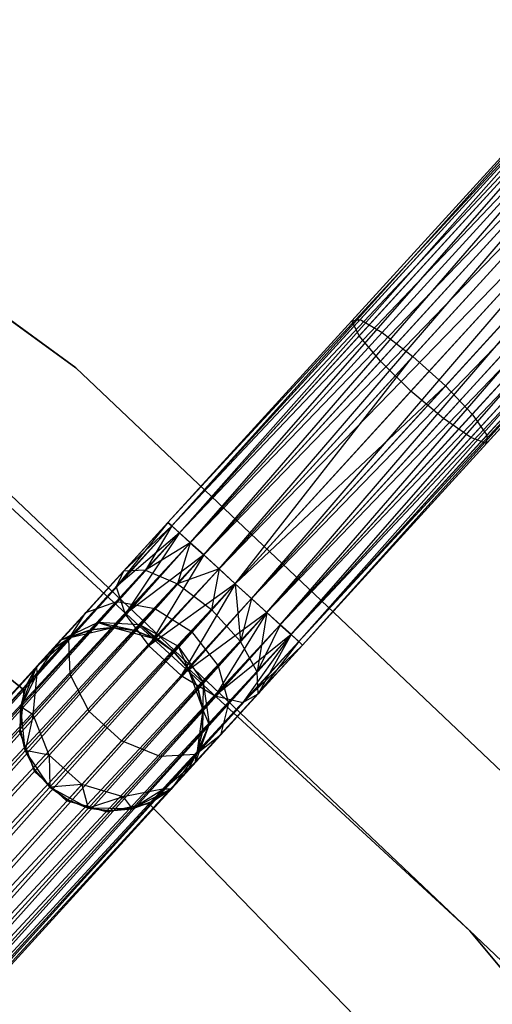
# Model space of a CAD drawing. Extents: x -91 to 92, y -91 to 92.
# Tile 291 of 319: x 40.22 to 45.37, y 42.3 to 53.03. Entities that reach past the tile are written whole.
import ezdxf

# ---------------------------------------------------------------- set-up
doc = ezdxf.new("R2010")
doc.units = 0
doc.header["$LTSCALE"] = 25.4
doc.layers.get('0').update_dxf_attribs({"linetype": 'CONTINUOUS'})

# ---------------------------------------------------------------- blocks, each defined once
blk = doc.blocks.new('NL2500012258_STL_2')
at = {"color": 0}
for p, q in [((133.076, 48.807, 26.5), (126.357, 53.69, 26.5)), ((126.357, 53.69, 17), (133.076, 48.807, 17)), ((133.076, 48.807, 26.5), (126.357, 53.69, 26.5)), ((126.357, 53.69, 17), (133.076, 48.807, 17)), ((134.08, 47.121, 27.379), (139.262, 52.806, 27.621)), ((134.08, 47.121, 27.379), (139.262, 52.806, 27.621)), ((134.08, 47.121, 27.621), (139.262, 52.806, 27.621)), ((134.08, 47.121, 27.621), (139.262, 52.806, 27.621)), ((134.08, 47.121, 27.379), (139.305, 52.767, 27.145)), ((134.08, 47.121, 27.379), (139.305, 52.767, 27.145)), ((134.123, 47.083, 27.855), (139.262, 52.806, 27.621)), ((134.123, 47.083, 27.855), (139.262, 52.806, 27.621)), ((134.123, 47.083, 27.145), (139.305, 52.767, 27.145)), ((134.123, 47.083, 27.145), (139.305, 52.767, 27.145)), ((134.206, 47.007, 26.932), (139.305, 52.767, 27.145)), ((134.206, 47.007, 26.932), (139.305, 52.767, 27.145)), ((134.123, 47.083, 27.855), (139.388, 52.691, 28.068)), ((134.123, 47.083, 27.855), (139.388, 52.691, 28.068)), ((134.206, 47.007, 28.068), (139.388, 52.691, 28.068)), ((134.206, 47.007, 28.068), (139.388, 52.691, 28.068)), ((134.324, 46.899, 28.249), (139.388, 52.691, 28.068)), ((134.324, 46.899, 28.249), (139.388, 52.691, 28.068)), ((134.206, 47.007, 26.932), (139.506, 52.584, 26.751)), ((134.206, 47.007, 26.932), (139.506, 52.584, 26.751)), ((134.324, 46.899, 26.751), (139.506, 52.584, 26.751)), ((134.324, 46.899, 26.751), (139.506, 52.584, 26.751)), ((134.47, 46.766, 26.615), (139.506, 52.584, 26.751)), ((134.47, 46.766, 26.615), (139.506, 52.584, 26.751)), ((134.324, 46.899, 28.249), (139.652, 52.45, 28.385)), ((134.324, 46.899, 28.249), (139.652, 52.45, 28.385)), ((134.47, 46.766, 28.385), (139.652, 52.45, 28.385)), ((134.47, 46.766, 28.385), (139.652, 52.45, 28.385)), ((134.637, 46.614, 28.471), (139.652, 52.45, 28.385)), ((134.637, 46.614, 28.471), (139.652, 52.45, 28.385)), ((134.47, 46.766, 26.615), (139.819, 52.298, 26.529)), ((134.47, 46.766, 26.615), (139.819, 52.298, 26.529)), ((134.637, 46.614, 26.529), (139.819, 52.298, 26.529)), ((134.637, 46.614, 26.529), (139.819, 52.298, 26.529)), ((134.637, 46.614, 28.471), (139.996, 52.137, 28.5)), ((134.637, 46.614, 28.471), (139.996, 52.137, 28.5)), ((134.814, 46.453, 26.5), (139.996, 52.137, 26.5)), ((134.814, 46.453, 26.5), (139.996, 52.137, 26.5)), ((134.814, 46.453, 28.5), (139.996, 52.137, 28.5)), ((134.814, 46.453, 28.5), (139.996, 52.137, 28.5)), ((139.996, 52.137, 28.5), (134.991, 46.291, 28.471)), ((139.996, 52.137, 28.5), (134.991, 46.291, 28.471)), ((134.991, 46.291, 26.529), (140.173, 51.976, 26.529)), ((134.991, 46.291, 26.529), (140.173, 51.976, 26.529)), ((135.157, 46.14, 26.615), (140.173, 51.976, 26.529)), ((135.157, 46.14, 26.615), (140.173, 51.976, 26.529)), ((134.991, 46.291, 28.471), (140.339, 51.824, 28.385)), ((134.991, 46.291, 28.471), (140.339, 51.824, 28.385)), ((135.157, 46.14, 28.385), (140.339, 51.824, 28.385)), ((135.157, 46.14, 28.385), (140.339, 51.824, 28.385)), ((135.304, 46.006, 28.249), (140.339, 51.824, 28.385)), ((135.304, 46.006, 28.249), (140.339, 51.824, 28.385)), ((135.157, 46.14, 26.615), (140.486, 51.69, 26.751)), ((135.157, 46.14, 26.615), (140.486, 51.69, 26.751)), ((135.304, 46.006, 26.751), (140.486, 51.69, 26.751)), ((135.304, 46.006, 26.751), (140.486, 51.69, 26.751)), ((135.422, 45.898, 26.932), (140.486, 51.69, 26.751)), ((135.422, 45.898, 26.932), (140.486, 51.69, 26.751)), ((135.304, 46.006, 28.249), (140.604, 51.583, 28.068)), ((135.304, 46.006, 28.249), (140.604, 51.583, 28.068)), ((135.422, 45.898, 28.068), (140.604, 51.583, 28.068)), ((135.422, 45.898, 28.068), (140.604, 51.583, 28.068)), ((135.505, 45.823, 27.855), (140.604, 51.583, 28.068)), ((135.505, 45.823, 27.855), (140.604, 51.583, 28.068)), ((136.173, 49.332, 177.626), (138.178, 51.531, 176.944)), ((136.173, 49.332, 177.626), (138.178, 51.531, 176.944)), ((135.422, 45.898, 26.932), (140.687, 51.507, 27.145)), ((135.422, 45.898, 26.932), (140.687, 51.507, 27.145)), ((135.505, 45.823, 27.145), (140.687, 51.507, 27.145)), ((135.505, 45.823, 27.145), (140.687, 51.507, 27.145)), ((135.505, 45.823, 27.855), (140.729, 51.468, 27.621)), ((135.505, 45.823, 27.855), (140.729, 51.468, 27.621)), ((135.547, 45.784, 27.379), (140.687, 51.507, 27.145)), ((135.547, 45.784, 27.379), (140.687, 51.507, 27.145)), ((135.547, 45.784, 27.621), (140.729, 51.468, 27.621)), ((135.547, 45.784, 27.621), (140.729, 51.468, 27.621)), ((135.547, 45.784, 27.379), (140.729, 51.468, 27.621)), ((135.547, 45.784, 27.379), (140.729, 51.468, 27.621)), ((136.083, 49.318, 177.156), (138.041, 51.466, 176.49)), ((136.083, 49.318, 177.156), (138.041, 51.466, 176.49)), ((136.414, 49.192, 178.015), (138.457, 51.434, 177.321)), ((136.414, 49.192, 178.015), (138.457, 51.434, 177.321)), ((136.163, 49.154, 176.713), (138.077, 51.254, 176.063)), ((136.163, 49.154, 176.713), (138.077, 51.254, 176.063)), ((136.75, 48.931, 178.235), (138.815, 51.197, 177.533)), ((136.75, 48.931, 178.235), (138.815, 51.197, 177.533)), ((136.396, 48.878, 176.4), (138.278, 50.943, 175.76)), ((136.396, 48.878, 176.4), (138.278, 50.943, 175.76)), ((137.103, 48.609, 178.235), (139.168, 50.874, 177.533)), ((137.103, 48.609, 178.235), (139.168, 50.874, 177.533)), ((138.599, 50.605, 175.65), (136.728, 48.552, 176.286)), ((138.599, 50.605, 175.65), (136.728, 48.552, 176.286)), ((137.394, 48.299, 178.015), (139.437, 50.54, 177.321)), ((137.394, 48.299, 178.015), (139.437, 50.54, 177.321)), ((137.083, 48.252, 176.4), (138.965, 50.317, 175.76)), ((137.083, 48.252, 176.4), (138.965, 50.317, 175.76)), ((137.555, 48.072, 177.626), (139.56, 50.271, 176.944)), ((137.555, 48.072, 177.626), (139.56, 50.271, 176.944)), ((137.38, 48.046, 176.713), (139.293, 50.145, 176.063)), ((137.38, 48.046, 176.713), (139.293, 50.145, 176.063)), ((137.55, 47.981, 177.156), (139.508, 50.128, 176.49)), ((137.55, 47.981, 177.156), (139.508, 50.128, 176.49)), ((134.08, 47.121, 177.379), (136.083, 49.318, 177.156)), ((134.08, 47.121, 177.379), (136.083, 49.318, 177.156)), ((134.123, 47.083, 177.855), (136.173, 49.332, 177.626)), ((134.123, 47.083, 177.855), (136.173, 49.332, 177.626)), ((136.083, 49.318, 177.156), (136.173, 49.332, 177.626)), ((136.083, 49.318, 177.156), (136.173, 49.332, 177.626)), ((136.163, 49.154, 176.713), (136.083, 49.318, 177.156)), ((136.163, 49.154, 176.713), (136.083, 49.318, 177.156)), ((136.173, 49.332, 177.626), (136.414, 49.192, 178.015)), ((136.173, 49.332, 177.626), (136.414, 49.192, 178.015)), ((134.324, 46.899, 178.249), (136.414, 49.192, 178.015)), ((134.324, 46.899, 178.249), (136.414, 49.192, 178.015)), ((136.414, 49.192, 178.015), (136.75, 48.931, 178.235)), ((136.414, 49.192, 178.015), (136.75, 48.931, 178.235)), ((134.206, 47.007, 176.932), (136.163, 49.154, 176.713)), ((134.206, 47.007, 176.932), (136.163, 49.154, 176.713)), ((136.396, 48.878, 176.4), (136.163, 49.154, 176.713)), ((136.396, 48.878, 176.4), (136.163, 49.154, 176.713)), ((134.47, 46.766, 176.615), (136.396, 48.878, 176.4)), ((134.47, 46.766, 176.615), (136.396, 48.878, 176.4)), ((134.637, 46.614, 178.471), (136.75, 48.931, 178.235)), ((134.637, 46.614, 178.471), (136.75, 48.931, 178.235)), ((134.814, 46.453, 178.5), (136.75, 48.931, 178.235)), ((134.814, 46.453, 178.5), (136.75, 48.931, 178.235)), ((136.728, 48.552, 176.286), (136.396, 48.878, 176.4)), ((136.728, 48.552, 176.286), (136.396, 48.878, 176.4)), ((136.75, 48.931, 178.235), (137.103, 48.609, 178.235)), ((136.75, 48.931, 178.235), (137.103, 48.609, 178.235)), ((128.141, 48.811, 22), (132.513, 45.293, 22)), ((132.513, 45.293, 20), (128.141, 48.811, 20)), ((132.513, 45.293, 20), (128.141, 48.811, 20)), ((128.141, 48.811, 22), (132.513, 45.293, 22)), ((139.1, 43.088, 26.5), (133.076, 48.807, 26.5)), ((133.076, 48.807, 17), (139.1, 43.088, 17)), ((133.076, 48.807, 26.5), (133.076, 48.807, 17)), ((139.1, 43.088, 26.5), (133.076, 48.807, 26.5)), ((133.076, 48.807, 17), (139.1, 43.088, 17)), ((133.076, 48.807, 26.5), (133.076, 48.807, 17)), ((134.814, 46.453, 178.5), (137.103, 48.609, 178.235)), ((134.814, 46.453, 178.5), (137.103, 48.609, 178.235)), ((134.814, 46.453, 176.5), (136.728, 48.552, 176.286)), ((134.814, 46.453, 176.5), (136.728, 48.552, 176.286)), ((134.991, 46.291, 178.471), (137.103, 48.609, 178.235)), ((134.991, 46.291, 178.471), (137.103, 48.609, 178.235)), ((137.083, 48.252, 176.4), (136.728, 48.552, 176.286)), ((137.083, 48.252, 176.4), (136.728, 48.552, 176.286)), ((137.103, 48.609, 178.235), (137.394, 48.299, 178.015)), ((137.103, 48.609, 178.235), (137.394, 48.299, 178.015)), ((135.157, 46.14, 176.615), (137.083, 48.252, 176.4)), ((135.157, 46.14, 176.615), (137.083, 48.252, 176.4)), ((135.304, 46.006, 178.249), (137.394, 48.299, 178.015)), ((135.304, 46.006, 178.249), (137.394, 48.299, 178.015)), ((137.38, 48.046, 176.713), (137.083, 48.252, 176.4)), ((137.38, 48.046, 176.713), (137.083, 48.252, 176.4)), ((137.394, 48.299, 178.015), (137.555, 48.072, 177.626)), ((137.394, 48.299, 178.015), (137.555, 48.072, 177.626)), ((137.368, 42.669, 19), (131.414, 48.165, 19)), ((131.414, 48.165, 20), (137.368, 42.669, 20)), ((137.368, 42.669, 19), (131.414, 48.165, 19)), ((131.414, 48.165, 20), (137.368, 42.669, 20)), ((135.422, 45.898, 176.932), (137.38, 48.046, 176.713)), ((135.422, 45.898, 176.932), (137.38, 48.046, 176.713)), ((135.505, 45.823, 177.855), (137.555, 48.072, 177.626)), ((135.505, 45.823, 177.855), (137.555, 48.072, 177.626)), ((135.547, 45.784, 177.379), (137.55, 47.981, 177.156)), ((135.547, 45.784, 177.379), (137.55, 47.981, 177.156)), ((137.55, 47.981, 177.156), (137.38, 48.046, 176.713)), ((137.55, 47.981, 177.156), (137.38, 48.046, 176.713)), ((137.555, 48.072, 177.626), (137.55, 47.981, 177.156)), ((137.555, 48.072, 177.626), (137.55, 47.981, 177.156)), ((132.117, 47.654, 26.5), (137.998, 42.07, 26.5)), ((137.998, 42.07, 17), (132.117, 47.654, 17)), ((137.998, 42.07, 17), (132.117, 47.654, 17)), ((132.117, 47.654, 26.5), (137.998, 42.07, 26.5)), ((134.08, 47.121, 177.379), (121.112, 32.895, 177.621)), ((121.112, 32.895, 177.379), (134.08, 47.121, 177.379)), ((134.08, 47.121, 177.379), (121.112, 32.895, 177.621)), ((121.112, 32.895, 177.379), (134.08, 47.121, 177.379)), ((121.154, 32.857, 177.145), (134.08, 47.121, 177.379)), ((121.154, 32.857, 177.145), (134.08, 47.121, 177.379)), ((134.08, 47.121, 27.621), (133.516, 46.417, 27.675)), ((134.08, 47.121, 27.621), (133.516, 46.417, 27.675)), ((134.08, 47.121, 27.379), (133.596, 46.59, 27.236)), ((134.08, 47.121, 27.621), (133.596, 46.59, 27.236)), ((134.08, 47.121, 27.621), (133.596, 46.59, 27.236)), ((134.08, 47.121, 27.379), (133.596, 46.59, 27.236)), ((134.123, 47.083, 177.855), (134.08, 47.121, 177.379)), ((134.08, 47.121, 177.379), (134.206, 47.007, 176.932)), ((134.08, 47.121, 177.379), (134.206, 47.007, 176.932)), ((134.123, 47.083, 177.855), (134.08, 47.121, 177.379)), ((134.123, 47.083, 27.145), (134.08, 47.121, 27.379)), ((134.08, 47.121, 27.621), (134.123, 47.083, 27.855)), ((134.08, 47.121, 27.621), (134.123, 47.083, 27.855)), ((134.123, 47.083, 27.145), (134.08, 47.121, 27.379)), ((121.112, 32.895, 177.621), (134.123, 47.083, 177.855)), ((121.112, 32.895, 177.621), (134.123, 47.083, 177.855)), ((121.154, 32.857, 177.855), (134.123, 47.083, 177.855)), ((121.154, 32.857, 177.855), (134.123, 47.083, 177.855)), ((134.123, 47.083, 177.855), (121.237, 32.781, 178.068)), ((134.123, 47.083, 177.855), (121.237, 32.781, 178.068)), ((134.123, 47.083, 27.855), (133.516, 46.417, 27.675)), ((134.123, 47.083, 27.855), (133.516, 46.417, 27.675)), ((134.123, 47.083, 27.145), (133.596, 46.59, 27.236)), ((134.123, 47.083, 27.145), (133.596, 46.59, 27.236)), ((134.123, 47.083, 27.145), (133.836, 46.602, 26.823)), ((134.123, 47.083, 27.145), (133.836, 46.602, 26.823)), ((134.324, 46.899, 178.249), (134.123, 47.083, 177.855)), ((134.324, 46.899, 178.249), (134.123, 47.083, 177.855)), ((134.206, 47.007, 26.932), (134.123, 47.083, 27.145)), ((134.123, 47.083, 27.855), (134.206, 47.007, 28.068)), ((134.123, 47.083, 27.855), (134.206, 47.007, 28.068)), ((134.206, 47.007, 26.932), (134.123, 47.083, 27.145)), ((134.206, 47.007, 176.932), (121.154, 32.857, 177.145)), ((134.206, 47.007, 176.932), (121.154, 32.857, 177.145)), ((121.237, 32.781, 176.932), (134.206, 47.007, 176.932)), ((121.237, 32.781, 176.932), (134.206, 47.007, 176.932)), ((121.355, 32.673, 176.751), (134.206, 47.007, 176.932)), ((121.355, 32.673, 176.751), (134.206, 47.007, 176.932)), ((134.206, 47.007, 28.068), (133.516, 46.417, 27.675)), ((134.206, 47.007, 28.068), (133.516, 46.417, 27.675)), ((134.206, 47.007, 28.068), (133.615, 46.122, 28.039)), ((134.206, 47.007, 28.068), (133.615, 46.122, 28.039)), ((134.206, 47.007, 26.932), (133.836, 46.602, 26.823)), ((134.206, 47.007, 26.932), (133.836, 46.602, 26.823)), ((134.206, 47.007, 176.932), (134.47, 46.766, 176.615)), ((134.206, 47.007, 176.932), (134.47, 46.766, 176.615)), ((134.324, 46.899, 26.751), (134.206, 47.007, 26.932)), ((134.206, 47.007, 28.068), (134.324, 46.899, 28.249)), ((134.206, 47.007, 28.068), (134.324, 46.899, 28.249)), ((134.324, 46.899, 26.751), (134.206, 47.007, 26.932)), ((121.237, 32.781, 178.068), (134.324, 46.899, 178.249)), ((121.237, 32.781, 178.068), (134.324, 46.899, 178.249)), ((121.355, 32.673, 178.249), (134.324, 46.899, 178.249)), ((121.355, 32.673, 178.249), (134.324, 46.899, 178.249)), ((134.324, 46.899, 178.249), (121.502, 32.54, 178.385)), ((134.324, 46.899, 178.249), (121.502, 32.54, 178.385)), ((134.324, 46.899, 28.249), (133.615, 46.122, 28.039)), ((134.324, 46.899, 28.249), (133.615, 46.122, 28.039)), ((134.324, 46.899, 26.751), (133.836, 46.602, 26.823)), ((134.324, 46.899, 26.751), (133.836, 46.602, 26.823)), ((134.324, 46.899, 26.751), (134.183, 46.451, 26.53)), ((134.324, 46.899, 26.751), (134.183, 46.451, 26.53)), ((134.637, 46.614, 178.471), (134.324, 46.899, 178.249)), ((134.637, 46.614, 178.471), (134.324, 46.899, 178.249)), ((134.47, 46.766, 26.615), (134.324, 46.899, 26.751)), ((134.324, 46.899, 28.249), (134.47, 46.766, 28.385)), ((134.324, 46.899, 28.249), (134.47, 46.766, 28.385)), ((134.47, 46.766, 26.615), (134.324, 46.899, 26.751)), ((134.47, 46.766, 176.615), (121.355, 32.673, 176.751)), ((134.47, 46.766, 176.615), (121.355, 32.673, 176.751)), ((121.502, 32.54, 176.615), (134.47, 46.766, 176.615)), ((121.502, 32.54, 176.615), (134.47, 46.766, 176.615)), ((121.668, 32.388, 176.529), (134.47, 46.766, 176.615)), ((121.668, 32.388, 176.529), (134.47, 46.766, 176.615)), ((134.47, 46.766, 28.385), (133.615, 46.122, 28.039)), ((134.47, 46.766, 28.385), (133.615, 46.122, 28.039)), ((134.47, 46.766, 28.385), (133.871, 45.774, 28.245)), ((134.47, 46.766, 28.385), (133.871, 45.774, 28.245)), ((134.47, 46.766, 26.615), (134.183, 46.451, 26.53)), ((134.47, 46.766, 26.615), (134.183, 46.451, 26.53)), ((134.47, 46.766, 176.615), (134.814, 46.453, 176.5)), ((134.47, 46.766, 176.615), (134.814, 46.453, 176.5)), ((134.637, 46.614, 26.529), (134.47, 46.766, 26.615)), ((134.47, 46.766, 28.385), (134.637, 46.614, 28.471)), ((134.47, 46.766, 28.385), (134.637, 46.614, 28.471)), ((134.637, 46.614, 26.529), (134.47, 46.766, 26.615)), ((121.502, 32.54, 178.385), (134.637, 46.614, 178.471)), ((121.502, 32.54, 178.385), (134.637, 46.614, 178.471)), ((121.668, 32.388, 178.471), (134.637, 46.614, 178.471)), ((121.668, 32.388, 178.471), (134.637, 46.614, 178.471)), ((133.596, 46.59, 27.236), (133.185, 46.139, 26.829)), ((133.596, 46.59, 27.236), (133.185, 46.139, 26.829)), ((133.596, 46.59, 27.236), (133.516, 46.417, 27.675)), ((133.596, 46.59, 27.236), (133.516, 46.417, 27.675)), ((133.836, 46.602, 26.823), (133.523, 46.259, 26.513)), ((133.836, 46.602, 26.823), (133.523, 46.259, 26.513)), ((133.836, 46.602, 26.823), (133.596, 46.59, 27.236)), ((133.836, 46.602, 26.823), (133.596, 46.59, 27.236)), ((133.836, 46.602, 26.823), (134.183, 46.451, 26.53)), ((133.836, 46.602, 26.823), (134.183, 46.451, 26.53)), ((134.637, 46.614, 28.471), (133.871, 45.774, 28.245)), ((134.637, 46.614, 28.471), (133.871, 45.774, 28.245)), ((134.637, 46.614, 26.529), (134.183, 46.451, 26.53)), ((134.637, 46.614, 26.529), (134.183, 46.451, 26.53)), ((134.637, 46.614, 26.529), (134.556, 46.17, 26.424)), ((134.637, 46.614, 26.529), (134.556, 46.17, 26.424)), ((134.814, 46.453, 178.5), (134.637, 46.614, 178.471)), ((134.814, 46.453, 178.5), (134.637, 46.614, 178.471)), ((134.814, 46.453, 26.5), (134.637, 46.614, 26.529)), ((134.637, 46.614, 28.471), (134.814, 46.453, 28.5)), ((134.637, 46.614, 28.471), (134.814, 46.453, 28.5)), ((134.814, 46.453, 26.5), (134.637, 46.614, 26.529)), ((121.668, 32.388, 176.529), (134.814, 46.453, 176.5)), ((121.668, 32.388, 176.529), (134.814, 46.453, 176.5)), ((121.845, 32.227, 178.5), (134.814, 46.453, 178.5)), ((121.845, 32.227, 178.5), (134.814, 46.453, 178.5)), ((121.845, 32.227, 176.5), (134.814, 46.453, 176.5)), ((121.845, 32.227, 176.5), (134.814, 46.453, 176.5)), ((122.022, 32.065, 176.529), (134.814, 46.453, 176.5)), ((122.022, 32.065, 176.529), (134.814, 46.453, 176.5)), ((133.516, 46.417, 27.675), (133.001, 45.852, 27.165)), ((133.516, 46.417, 27.675), (133.001, 45.852, 27.165)), ((133.516, 46.417, 27.675), (133.615, 46.122, 28.039)), ((133.516, 46.417, 27.675), (133.615, 46.122, 28.039)), ((134.814, 46.453, 28.5), (133.871, 45.774, 28.245)), ((134.814, 46.453, 28.5), (133.871, 45.774, 28.245)), ((134.183, 46.451, 26.53), (133.939, 46.183, 26.288)), ((134.183, 46.451, 26.53), (133.939, 46.183, 26.288)), ((134.183, 46.451, 26.53), (134.556, 46.17, 26.424)), ((134.183, 46.451, 26.53), (134.556, 46.17, 26.424)), ((134.814, 46.453, 28.5), (134.225, 45.451, 28.245)), ((134.814, 46.453, 28.5), (134.225, 45.451, 28.245)), ((134.556, 46.17, 26.424), (134.814, 46.453, 26.5)), ((134.556, 46.17, 26.424), (134.814, 46.453, 26.5)), ((134.814, 46.453, 176.5), (135.157, 46.14, 176.615)), ((134.991, 46.291, 178.471), (134.814, 46.453, 178.5)), ((134.991, 46.291, 178.471), (134.814, 46.453, 178.5)), ((134.814, 46.453, 176.5), (135.157, 46.14, 176.615)), ((134.991, 46.291, 26.529), (134.814, 46.453, 26.5)), ((134.814, 46.453, 28.5), (134.991, 46.291, 28.471)), ((134.814, 46.453, 26.5), (134.87, 45.824, 26.53)), ((134.991, 46.291, 26.529), (134.814, 46.453, 26.5)), ((134.814, 46.453, 26.5), (134.87, 45.824, 26.53)), ((134.814, 46.453, 28.5), (134.991, 46.291, 28.471)), ((122.022, 32.065, 178.471), (134.991, 46.291, 178.471)), ((122.022, 32.065, 178.471), (134.991, 46.291, 178.471)), ((134.991, 46.291, 178.471), (122.189, 31.914, 178.385)), ((134.991, 46.291, 178.471), (122.189, 31.914, 178.385)), ((134.991, 46.291, 28.471), (134.225, 45.451, 28.245)), ((134.991, 46.291, 28.471), (134.225, 45.451, 28.245)), ((134.991, 46.291, 26.529), (134.87, 45.824, 26.53)), ((134.991, 46.291, 26.529), (134.87, 45.824, 26.53)), ((135.304, 46.006, 178.249), (134.991, 46.291, 178.471)), ((135.304, 46.006, 178.249), (134.991, 46.291, 178.471)), ((134.991, 46.291, 28.471), (135.157, 46.14, 28.385)), ((135.157, 46.14, 26.615), (134.991, 46.291, 26.529)), ((135.157, 46.14, 26.615), (134.991, 46.291, 26.529)), ((134.991, 46.291, 28.471), (135.157, 46.14, 28.385)), ((133.185, 46.139, 26.829), (133.523, 46.259, 26.513)), ((133.185, 46.139, 26.829), (133.523, 46.259, 26.513)), ((133.523, 46.259, 26.513), (133.314, 46.029, 26.048)), ((133.523, 46.259, 26.513), (133.314, 46.029, 26.048)), ((133.523, 46.259, 26.513), (133.939, 46.183, 26.288)), ((133.523, 46.259, 26.513), (133.939, 46.183, 26.288)), ((133.939, 46.183, 26.288), (133.777, 46.005, 25.927)), ((133.939, 46.183, 26.288), (133.777, 46.005, 25.927)), ((133.939, 46.183, 26.288), (134.337, 45.93, 26.207)), ((133.939, 46.183, 26.288), (134.337, 45.93, 26.207)), ((134.337, 45.93, 26.207), (134.556, 46.17, 26.424)), ((134.337, 45.93, 26.207), (134.556, 46.17, 26.424)), ((134.87, 45.824, 26.53), (134.556, 46.17, 26.424)), ((134.87, 45.824, 26.53), (134.556, 46.17, 26.424)), ((135.157, 46.14, 176.615), (122.022, 32.065, 176.529)), ((135.157, 46.14, 176.615), (122.022, 32.065, 176.529)), ((122.189, 31.914, 176.615), (135.157, 46.14, 176.615)), ((122.189, 31.914, 176.615), (135.157, 46.14, 176.615)), ((122.335, 31.78, 176.751), (135.157, 46.14, 176.615)), ((122.335, 31.78, 176.751), (135.157, 46.14, 176.615)), ((133.185, 46.139, 26.829), (132.91, 45.838, 26.219)), ((133.185, 46.139, 26.829), (132.91, 45.838, 26.219)), ((133.001, 45.852, 27.165), (133.185, 46.139, 26.829)), ((133.001, 45.852, 27.165), (133.185, 46.139, 26.829)), ((133.615, 46.122, 28.039), (133.014, 45.463, 27.443)), ((133.615, 46.122, 28.039), (133.014, 45.463, 27.443)), ((133.615, 46.122, 28.039), (133.871, 45.774, 28.245)), ((133.615, 46.122, 28.039), (133.871, 45.774, 28.245)), ((135.157, 46.14, 28.385), (134.225, 45.451, 28.245)), ((135.157, 46.14, 28.385), (134.225, 45.451, 28.245)), ((135.157, 46.14, 28.385), (134.595, 45.229, 28.039)), ((135.157, 46.14, 28.385), (134.595, 45.229, 28.039)), ((135.157, 46.14, 26.615), (134.87, 45.824, 26.53)), ((135.157, 46.14, 26.615), (134.87, 45.824, 26.53)), ((135.157, 46.14, 26.615), (135.053, 45.493, 26.823)), ((135.157, 46.14, 26.615), (135.053, 45.493, 26.823)), ((135.157, 46.14, 176.615), (135.422, 45.898, 176.932)), ((135.157, 46.14, 176.615), (135.422, 45.898, 176.932)), ((135.157, 46.14, 28.385), (135.304, 46.006, 28.249)), ((135.304, 46.006, 26.751), (135.157, 46.14, 26.615)), ((135.304, 46.006, 26.751), (135.157, 46.14, 26.615)), ((135.157, 46.14, 28.385), (135.304, 46.006, 28.249)), ((122.189, 31.914, 178.385), (135.304, 46.006, 178.249)), ((122.189, 31.914, 178.385), (135.304, 46.006, 178.249)), ((122.335, 31.78, 178.249), (135.304, 46.006, 178.249)), ((122.335, 31.78, 178.249), (135.304, 46.006, 178.249)), ((135.304, 46.006, 178.249), (122.453, 31.672, 178.068)), ((135.304, 46.006, 178.249), (122.453, 31.672, 178.068)), ((132.91, 45.838, 26.219), (133.314, 46.029, 26.048)), ((132.91, 45.838, 26.219), (133.314, 46.029, 26.048)), ((133.241, 45.949, 25.5), (132.91, 45.838, 26.219)), ((133.241, 45.949, 25.5), (132.91, 45.838, 26.219)), ((133.014, 45.867, 20), (133.481, 45.975, 20)), ((133.014, 45.867, 20), (133.481, 45.975, 20)), ((133.241, 45.949, 25.5), (133.014, 45.867, 25.5)), ((133.014, 45.867, 20), (133.241, 45.949, 25.5)), ((133.241, 45.949, 25.5), (133.014, 45.867, 25.5)), ((133.014, 45.867, 20), (133.241, 45.949, 25.5)), ((133.314, 46.029, 26.048), (133.241, 45.949, 25.5)), ((133.314, 46.029, 26.048), (133.241, 45.949, 25.5)), ((133.481, 45.975, 25.5), (133.241, 45.949, 25.5)), ((133.241, 45.949, 25.5), (133.481, 45.975, 20)), ((133.241, 45.949, 25.5), (133.481, 45.975, 20)), ((133.481, 45.975, 25.5), (133.241, 45.949, 25.5)), ((133.777, 46.005, 25.927), (133.314, 46.029, 26.048)), ((133.719, 45.942, 25.5), (133.314, 46.029, 26.048)), ((133.777, 46.005, 25.927), (133.314, 46.029, 26.048)), ((133.719, 45.942, 25.5), (133.314, 46.029, 26.048)), ((133.481, 45.975, 25.5), (133.314, 46.029, 26.048)), ((133.481, 45.975, 25.5), (133.314, 46.029, 26.048)), ((133.481, 45.975, 20), (133.944, 45.853, 20)), ((133.719, 45.942, 25.5), (133.481, 45.975, 25.5)), ((133.481, 45.975, 20), (133.719, 45.942, 25.5)), ((133.481, 45.975, 20), (133.944, 45.853, 20)), ((133.481, 45.975, 25.5), (133.481, 45.975, 20)), ((133.481, 45.975, 25.5), (133.481, 45.975, 20)), ((133.719, 45.942, 25.5), (133.481, 45.975, 25.5)), ((133.481, 45.975, 20), (133.719, 45.942, 25.5)), ((133.719, 45.942, 25.5), (133.777, 46.005, 25.927)), ((133.719, 45.942, 25.5), (133.777, 46.005, 25.927)), ((133.944, 45.853, 25.5), (133.719, 45.942, 25.5)), ((133.719, 45.942, 25.5), (133.944, 45.853, 20)), ((133.719, 45.942, 25.5), (133.944, 45.853, 20)), ((133.944, 45.853, 25.5), (133.719, 45.942, 25.5)), ((133.944, 45.853, 25.5), (133.777, 46.005, 25.927)), ((133.777, 46.005, 25.927), (134.14, 45.714, 25.5)), ((133.944, 45.853, 25.5), (133.777, 46.005, 25.927)), ((133.777, 46.005, 25.927), (134.14, 45.714, 25.5)), ((133.777, 46.005, 25.927), (134.191, 45.77, 25.883)), ((133.777, 46.005, 25.927), (134.191, 45.77, 25.883)), ((135.304, 46.006, 28.249), (134.595, 45.229, 28.039)), ((135.304, 46.006, 28.249), (134.595, 45.229, 28.039)), ((135.304, 46.006, 26.751), (135.053, 45.493, 26.823)), ((135.304, 46.006, 26.751), (135.053, 45.493, 26.823)), ((135.505, 45.823, 177.855), (135.304, 46.006, 178.249)), ((135.505, 45.823, 177.855), (135.304, 46.006, 178.249)), ((135.304, 46.006, 28.249), (135.422, 45.898, 28.068)), ((135.422, 45.898, 26.932), (135.304, 46.006, 26.751)), ((135.422, 45.898, 26.932), (135.304, 46.006, 26.751)), ((135.304, 46.006, 28.249), (135.422, 45.898, 28.068)), ((135.422, 45.898, 176.932), (122.335, 31.78, 176.751)), ((135.422, 45.898, 176.932), (122.335, 31.78, 176.751)), ((122.453, 31.672, 176.932), (135.422, 45.898, 176.932)), ((122.453, 31.672, 176.932), (135.422, 45.898, 176.932)), ((122.536, 31.597, 177.145), (135.422, 45.898, 176.932)), ((122.536, 31.597, 177.145), (135.422, 45.898, 176.932)), ((132.652, 45.554, 20), (133.014, 45.867, 20)), ((132.652, 45.554, 20), (133.014, 45.867, 20)), ((132.91, 45.838, 26.219), (132.652, 45.554, 25.5)), ((132.91, 45.838, 26.219), (132.652, 45.554, 25.5)), ((133.001, 45.852, 27.165), (132.657, 45.475, 26.401)), ((133.001, 45.852, 27.165), (132.657, 45.475, 26.401)), ((132.657, 45.475, 26.401), (132.91, 45.838, 26.219)), ((132.657, 45.475, 26.401), (132.91, 45.838, 26.219)), ((133.014, 45.867, 25.5), (132.814, 45.732, 25.5)), ((132.814, 45.732, 25.5), (133.014, 45.867, 20)), ((132.814, 45.732, 25.5), (133.014, 45.867, 20)), ((133.014, 45.867, 25.5), (132.814, 45.732, 25.5)), ((132.91, 45.838, 26.219), (132.814, 45.732, 25.5)), ((132.91, 45.838, 26.219), (132.814, 45.732, 25.5)), ((133.014, 45.867, 25.5), (132.91, 45.838, 26.219)), ((133.014, 45.867, 25.5), (132.91, 45.838, 26.219)), ((133.014, 45.463, 27.443), (133.001, 45.852, 27.165)), ((133.014, 45.463, 27.443), (133.001, 45.852, 27.165)), ((133.014, 45.867, 25.5), (133.014, 45.867, 20)), ((133.014, 45.867, 25.5), (133.014, 45.867, 20)), ((133.944, 45.853, 20), (134.14, 45.714, 20)), ((134.14, 45.714, 25.5), (133.944, 45.853, 25.5)), ((133.944, 45.853, 25.5), (133.944, 45.853, 20)), ((133.944, 45.853, 25.5), (133.944, 45.853, 20)), ((134.14, 45.714, 25.5), (133.944, 45.853, 25.5)), ((133.944, 45.853, 20), (134.14, 45.714, 20)), ((134.191, 45.77, 25.883), (134.337, 45.93, 26.207)), ((134.191, 45.77, 25.883), (134.337, 45.93, 26.207)), ((134.337, 45.93, 26.207), (134.626, 45.557, 26.288)), ((134.337, 45.93, 26.207), (134.626, 45.557, 26.288)), ((135.422, 45.898, 28.068), (134.595, 45.229, 28.039)), ((135.422, 45.898, 28.068), (134.595, 45.229, 28.039)), ((135.422, 45.898, 28.068), (134.898, 45.157, 27.675)), ((135.422, 45.898, 28.068), (134.898, 45.157, 27.675)), ((135.422, 45.898, 26.932), (135.053, 45.493, 26.823)), ((135.422, 45.898, 26.932), (135.053, 45.493, 26.823)), ((135.422, 45.898, 26.932), (135.063, 45.252, 27.236)), ((135.422, 45.898, 26.932), (135.063, 45.252, 27.236)), ((135.422, 45.898, 176.932), (135.547, 45.784, 177.379)), ((135.422, 45.898, 176.932), (135.547, 45.784, 177.379)), ((135.422, 45.898, 28.068), (135.505, 45.823, 27.855)), ((135.505, 45.823, 27.145), (135.422, 45.898, 26.932)), ((135.505, 45.823, 27.145), (135.422, 45.898, 26.932)), ((135.422, 45.898, 28.068), (135.505, 45.823, 27.855)), ((122.453, 31.672, 178.068), (135.505, 45.823, 177.855)), ((122.453, 31.672, 178.068), (135.505, 45.823, 177.855)), ((122.536, 31.597, 177.855), (135.505, 45.823, 177.855)), ((122.536, 31.597, 177.855), (135.505, 45.823, 177.855)), ((135.547, 45.784, 177.379), (122.536, 31.597, 177.145)), ((135.547, 45.784, 177.379), (122.536, 31.597, 177.145)), ((135.505, 45.823, 177.855), (122.579, 31.558, 177.621)), ((135.505, 45.823, 177.855), (122.579, 31.558, 177.621)), ((122.579, 31.558, 177.379), (135.547, 45.784, 177.379)), ((122.579, 31.558, 177.621), (135.547, 45.784, 177.379)), ((122.579, 31.558, 177.621), (135.547, 45.784, 177.379)), ((122.579, 31.558, 177.379), (135.547, 45.784, 177.379)), ((132.652, 45.554, 20), (132.814, 45.732, 25.5)), ((132.652, 45.554, 20), (132.814, 45.732, 25.5)), ((133.871, 45.774, 28.245), (133.222, 45.061, 27.601)), ((133.871, 45.774, 28.245), (133.222, 45.061, 27.601)), ((133.871, 45.774, 28.245), (134.225, 45.451, 28.245)), ((133.871, 45.774, 28.245), (134.225, 45.451, 28.245)), ((134.14, 45.714, 25.5), (134.191, 45.77, 25.883)), ((134.14, 45.714, 25.5), (134.191, 45.77, 25.883)), ((134.191, 45.77, 25.883), (134.297, 45.531, 25.5)), ((134.191, 45.77, 25.883), (134.297, 45.531, 25.5)), ((134.191, 45.77, 25.883), (134.464, 45.379, 25.927)), ((134.191, 45.77, 25.883), (134.464, 45.379, 25.927)), ((134.87, 45.824, 26.53), (134.626, 45.557, 26.288)), ((134.87, 45.824, 26.53), (134.626, 45.557, 26.288)), ((135.053, 45.493, 26.823), (134.87, 45.824, 26.53)), ((135.053, 45.493, 26.823), (134.87, 45.824, 26.53)), ((135.505, 45.823, 27.855), (134.898, 45.157, 27.675)), ((135.505, 45.823, 27.855), (134.898, 45.157, 27.675)), ((135.547, 45.784, 27.621), (134.898, 45.157, 27.675)), ((135.547, 45.784, 27.621), (134.898, 45.157, 27.675)), ((135.505, 45.823, 27.145), (135.063, 45.252, 27.236)), ((135.505, 45.823, 27.145), (135.063, 45.252, 27.236)), ((135.547, 45.784, 27.621), (135.063, 45.252, 27.236)), ((135.547, 45.784, 27.379), (135.063, 45.252, 27.236)), ((135.547, 45.784, 27.379), (135.063, 45.252, 27.236)), ((135.547, 45.784, 27.621), (135.063, 45.252, 27.236)), ((135.547, 45.784, 177.379), (135.505, 45.823, 177.855)), ((135.547, 45.784, 177.379), (135.505, 45.823, 177.855)), ((135.505, 45.823, 27.855), (135.547, 45.784, 27.621)), ((135.547, 45.784, 27.379), (135.505, 45.823, 27.145)), ((135.547, 45.784, 27.379), (135.505, 45.823, 27.145)), ((135.505, 45.823, 27.855), (135.547, 45.784, 27.621)), ((134.14, 45.714, 20), (134.297, 45.531, 20)), ((134.297, 45.531, 25.5), (134.14, 45.714, 25.5)), ((134.14, 45.714, 25.5), (134.14, 45.714, 20)), ((134.14, 45.714, 25.5), (134.14, 45.714, 20)), ((134.297, 45.531, 25.5), (134.14, 45.714, 25.5)), ((134.14, 45.714, 20), (134.297, 45.531, 20)), ((132.476, 45.109, 20), (132.652, 45.554, 20)), ((132.476, 45.109, 20), (132.652, 45.554, 20)), ((132.652, 45.554, 25.5), (132.537, 45.342, 25.5)), ((132.537, 45.342, 25.5), (132.652, 45.554, 20)), ((132.537, 45.342, 25.5), (132.652, 45.554, 20)), ((132.652, 45.554, 25.5), (132.537, 45.342, 25.5)), ((132.657, 45.475, 26.401), (132.652, 45.554, 25.5)), ((132.657, 45.475, 26.401), (132.652, 45.554, 25.5)), ((132.652, 45.554, 25.5), (132.652, 45.554, 20)), ((132.652, 45.554, 25.5), (132.652, 45.554, 20)), ((134.297, 45.531, 20), (134.461, 45.081, 20)), ((134.464, 45.379, 25.927), (134.297, 45.531, 25.5)), ((134.464, 45.379, 25.927), (134.297, 45.531, 25.5)), ((134.406, 45.316, 25.5), (134.297, 45.531, 25.5)), ((134.297, 45.531, 20), (134.406, 45.316, 25.5)), ((134.297, 45.531, 20), (134.461, 45.081, 20)), ((134.297, 45.531, 25.5), (134.297, 45.531, 20)), ((134.297, 45.531, 25.5), (134.297, 45.531, 20)), ((134.406, 45.316, 25.5), (134.297, 45.531, 25.5)), ((134.297, 45.531, 20), (134.406, 45.316, 25.5)), ((134.626, 45.557, 26.288), (134.464, 45.379, 25.927)), ((134.626, 45.557, 26.288), (134.464, 45.379, 25.927)), ((134.626, 45.557, 26.288), (134.74, 45.15, 26.513)), ((134.626, 45.557, 26.288), (134.74, 45.15, 26.513)), ((132.657, 45.475, 26.401), (132.476, 45.109, 25.5)), ((132.657, 45.475, 26.401), (132.476, 45.109, 25.5)), ((132.657, 45.475, 26.401), (132.537, 45.342, 25.5)), ((132.657, 45.475, 26.401), (132.537, 45.342, 25.5)), ((132.613, 45.023, 26.552), (132.657, 45.475, 26.401)), ((132.613, 45.023, 26.552), (132.657, 45.475, 26.401)), ((133.014, 45.463, 27.443), (132.613, 45.023, 26.552)), ((133.014, 45.463, 27.443), (132.613, 45.023, 26.552)), ((133.222, 45.061, 27.601), (133.014, 45.463, 27.443)), ((133.222, 45.061, 27.601), (133.014, 45.463, 27.443)), ((134.225, 45.451, 28.245), (133.575, 44.739, 27.601)), ((134.225, 45.451, 28.245), (133.575, 44.739, 27.601)), ((134.225, 45.451, 28.245), (134.595, 45.229, 28.039)), ((134.225, 45.451, 28.245), (134.595, 45.229, 28.039)), ((135.053, 45.493, 26.823), (134.74, 45.15, 26.513)), ((135.053, 45.493, 26.823), (134.74, 45.15, 26.513)), ((135.063, 45.252, 27.236), (135.053, 45.493, 26.823)), ((135.063, 45.252, 27.236), (135.053, 45.493, 26.823)), ((132.537, 45.342, 25.5), (132.476, 45.109, 25.5)), ((132.476, 45.109, 20), (132.537, 45.342, 25.5)), ((132.537, 45.342, 25.5), (132.476, 45.109, 25.5)), ((132.476, 45.109, 20), (132.537, 45.342, 25.5)), ((134.464, 45.379, 25.927), (134.406, 45.316, 25.5)), ((134.464, 45.379, 25.927), (134.406, 45.316, 25.5)), ((134.461, 45.081, 25.5), (134.406, 45.316, 25.5)), ((134.406, 45.316, 25.5), (134.461, 45.081, 20)), ((134.406, 45.316, 25.5), (134.461, 45.081, 20)), ((134.461, 45.081, 25.5), (134.406, 45.316, 25.5)), ((134.464, 45.379, 25.927), (134.461, 45.081, 25.5)), ((134.464, 45.379, 25.927), (134.461, 45.081, 25.5)), ((134.464, 45.379, 25.927), (134.531, 44.921, 26.048)), ((134.464, 45.379, 25.927), (134.531, 44.921, 26.048)), ((132.513, 45.293, 22), (132.467, 44.833, 22)), ((132.467, 44.833, 20), (132.513, 45.293, 20)), ((132.467, 44.833, 20), (132.513, 45.293, 20)), ((132.513, 45.293, 22), (132.467, 44.833, 22)), ((132.513, 45.293, 22), (132.513, 45.293, 20)), ((132.513, 45.293, 22), (132.513, 45.293, 20)), ((134.595, 45.229, 28.039), (133.995, 44.57, 27.443)), ((134.595, 45.229, 28.039), (133.995, 44.57, 27.443)), ((134.595, 45.229, 28.039), (134.898, 45.157, 27.675)), ((134.595, 45.229, 28.039), (134.898, 45.157, 27.675)), ((135.063, 45.252, 27.236), (134.652, 44.802, 26.829)), ((135.063, 45.252, 27.236), (134.652, 44.802, 26.829)), ((134.898, 45.157, 27.675), (135.063, 45.252, 27.236)), ((134.898, 45.157, 27.675), (135.063, 45.252, 27.236)), ((132.476, 45.109, 25.5), (132.472, 44.868, 25.5)), ((132.472, 44.868, 25.5), (132.476, 45.109, 20)), ((132.472, 44.868, 25.5), (132.476, 45.109, 20)), ((132.476, 45.109, 25.5), (132.472, 44.868, 25.5)), ((132.526, 44.633, 20), (132.476, 45.109, 20)), ((132.613, 45.023, 26.552), (132.476, 45.109, 25.5)), ((132.613, 45.023, 26.552), (132.476, 45.109, 25.5)), ((132.526, 44.633, 20), (132.476, 45.109, 20)), ((132.476, 45.109, 25.5), (132.476, 45.109, 20)), ((132.476, 45.109, 25.5), (132.476, 45.109, 20)), ((134.898, 45.157, 27.675), (134.383, 44.592, 27.165)), ((134.898, 45.157, 27.675), (134.383, 44.592, 27.165)), ((134.461, 45.081, 20), (134.396, 44.607, 20)), ((134.461, 45.081, 20), (134.396, 44.607, 20)), ((134.457, 44.84, 25.5), (134.461, 45.081, 25.5)), ((134.461, 45.081, 20), (134.457, 44.84, 25.5)), ((134.457, 44.84, 25.5), (134.461, 45.081, 25.5)), ((134.461, 45.081, 20), (134.457, 44.84, 25.5)), ((134.531, 44.921, 26.048), (134.461, 45.081, 25.5)), ((134.531, 44.921, 26.048), (134.461, 45.081, 25.5)), ((134.461, 45.081, 25.5), (134.461, 45.081, 20)), ((134.461, 45.081, 25.5), (134.461, 45.081, 20)), ((134.74, 45.15, 26.513), (134.531, 44.921, 26.048)), ((134.74, 45.15, 26.513), (134.531, 44.921, 26.048)), ((134.74, 45.15, 26.513), (134.652, 44.802, 26.829)), ((134.74, 45.15, 26.513), (134.652, 44.802, 26.829)), ((132.613, 45.023, 26.552), (132.472, 44.868, 25.5)), ((132.613, 45.023, 26.552), (132.472, 44.868, 25.5)), ((132.613, 45.023, 26.552), (132.526, 44.633, 25.5)), ((132.613, 45.023, 26.552), (132.526, 44.633, 25.5)), ((132.788, 44.585, 26.637), (132.613, 45.023, 26.552)), ((132.788, 44.585, 26.637), (132.613, 45.023, 26.552)), ((133.222, 45.061, 27.601), (132.788, 44.585, 26.637)), ((133.222, 45.061, 27.601), (132.788, 44.585, 26.637)), ((133.575, 44.739, 27.601), (133.222, 45.061, 27.601)), ((133.575, 44.739, 27.601), (133.222, 45.061, 27.601)), ((132.472, 44.868, 25.5), (132.526, 44.633, 25.5)), ((132.526, 44.633, 20), (132.472, 44.868, 25.5)), ((132.472, 44.868, 25.5), (132.526, 44.633, 25.5)), ((132.526, 44.633, 20), (132.472, 44.868, 25.5)), ((134.531, 44.921, 26.048), (134.378, 44.501, 26.219)), ((134.531, 44.921, 26.048), (134.378, 44.501, 26.219)), ((134.531, 44.921, 26.048), (134.396, 44.607, 25.5)), ((134.531, 44.921, 26.048), (134.396, 44.607, 25.5)), ((134.531, 44.921, 26.048), (134.457, 44.84, 25.5)), ((134.531, 44.921, 26.048), (134.457, 44.84, 25.5)), ((132.467, 44.833, 22), (132.467, 44.833, 20)), ((132.467, 44.833, 22), (132.467, 44.833, 20)), ((132.467, 44.833, 22), (132.632, 44.402, 22)), ((132.632, 44.402, 20), (132.467, 44.833, 20)), ((132.632, 44.402, 20), (132.467, 44.833, 20)), ((132.467, 44.833, 22), (132.632, 44.402, 22)), ((134.652, 44.802, 26.829), (134.378, 44.501, 26.219)), ((134.652, 44.802, 26.829), (134.378, 44.501, 26.219)), ((134.652, 44.802, 26.829), (134.383, 44.592, 27.165)), ((134.652, 44.802, 26.829), (134.383, 44.592, 27.165)), ((134.396, 44.607, 25.5), (134.457, 44.84, 25.5)), ((134.457, 44.84, 25.5), (134.396, 44.607, 20)), ((134.457, 44.84, 25.5), (134.396, 44.607, 20)), ((134.396, 44.607, 25.5), (134.457, 44.84, 25.5)), ((133.575, 44.739, 27.601), (133.141, 44.263, 26.637)), ((133.575, 44.739, 27.601), (133.141, 44.263, 26.637)), ((133.995, 44.57, 27.443), (133.575, 44.739, 27.601)), ((133.995, 44.57, 27.443), (133.575, 44.739, 27.601)), ((132.793, 44.236, 20), (132.526, 44.633, 20)), ((132.788, 44.585, 26.637), (132.526, 44.633, 25.5)), ((132.526, 44.633, 25.5), (132.635, 44.418, 25.5)), ((132.788, 44.585, 26.637), (132.526, 44.633, 25.5)), ((132.635, 44.418, 25.5), (132.526, 44.633, 20)), ((132.793, 44.236, 20), (132.526, 44.633, 20)), ((132.635, 44.418, 25.5), (132.526, 44.633, 20)), ((132.526, 44.633, 25.5), (132.635, 44.418, 25.5)), ((132.526, 44.633, 25.5), (132.526, 44.633, 20)), ((132.526, 44.633, 25.5), (132.526, 44.633, 20)), ((132.788, 44.585, 26.637), (132.635, 44.418, 25.5)), ((132.788, 44.585, 26.637), (132.635, 44.418, 25.5)), ((133.141, 44.263, 26.637), (132.788, 44.585, 26.637)), ((132.788, 44.585, 26.637), (132.793, 44.236, 25.5)), ((132.788, 44.585, 26.637), (132.793, 44.236, 25.5)), ((133.141, 44.263, 26.637), (132.788, 44.585, 26.637)), ((133.995, 44.57, 27.443), (133.593, 44.129, 26.552)), ((133.995, 44.57, 27.443), (133.593, 44.129, 26.552)), ((134.383, 44.592, 27.165), (133.995, 44.57, 27.443)), ((134.383, 44.592, 27.165), (133.995, 44.57, 27.443)), ((134.383, 44.592, 27.165), (134.039, 44.215, 26.401)), ((134.383, 44.592, 27.165), (134.039, 44.215, 26.401)), ((134.396, 44.607, 20), (134.119, 44.217, 20)), ((134.396, 44.607, 20), (134.119, 44.217, 20)), ((134.281, 44.395, 25.5), (134.396, 44.607, 25.5)), ((134.396, 44.607, 20), (134.281, 44.395, 25.5)), ((134.281, 44.395, 25.5), (134.396, 44.607, 25.5)), ((134.396, 44.607, 20), (134.281, 44.395, 25.5)), ((134.378, 44.501, 26.219), (134.396, 44.607, 25.5)), ((134.378, 44.501, 26.219), (134.396, 44.607, 25.5)), ((134.396, 44.607, 25.5), (134.396, 44.607, 20)), ((134.396, 44.607, 25.5), (134.396, 44.607, 20)), ((134.378, 44.501, 26.219), (134.039, 44.215, 26.401)), ((134.378, 44.501, 26.219), (134.039, 44.215, 26.401)), ((134.378, 44.501, 26.219), (134.119, 44.217, 25.5)), ((134.378, 44.501, 26.219), (134.119, 44.217, 25.5)), ((134.378, 44.501, 26.219), (134.281, 44.395, 25.5)), ((134.378, 44.501, 26.219), (134.281, 44.395, 25.5)), ((132.632, 44.402, 22), (132.632, 44.402, 20)), ((132.632, 44.402, 22), (132.632, 44.402, 20)), ((132.632, 44.402, 22), (132.973, 44.091, 22)), ((132.973, 44.091, 20), (132.632, 44.402, 20)), ((132.973, 44.091, 20), (132.632, 44.402, 20)), ((132.632, 44.402, 22), (132.973, 44.091, 22)), ((132.635, 44.418, 25.5), (132.793, 44.236, 25.5)), ((132.635, 44.418, 25.5), (132.793, 44.236, 25.5)), ((132.635, 44.418, 25.5), (132.793, 44.236, 20)), ((132.635, 44.418, 25.5), (132.793, 44.236, 20)), ((134.281, 44.395, 25.5), (134.119, 44.217, 20)), ((134.281, 44.395, 25.5), (134.119, 44.217, 20)), ((133.141, 44.263, 26.637), (132.793, 44.236, 25.5)), ((133.141, 44.263, 26.637), (132.793, 44.236, 25.5)), ((133.213, 44.007, 20), (132.793, 44.236, 20)), ((132.793, 44.236, 25.5), (132.989, 44.096, 25.5)), ((132.989, 44.096, 25.5), (132.793, 44.236, 20)), ((133.213, 44.007, 20), (132.793, 44.236, 20)), ((132.793, 44.236, 25.5), (132.989, 44.096, 25.5)), ((132.793, 44.236, 25.5), (132.793, 44.236, 20)), ((132.989, 44.096, 25.5), (132.793, 44.236, 20)), ((132.793, 44.236, 25.5), (132.793, 44.236, 20)), ((133.141, 44.263, 26.637), (132.989, 44.096, 25.5)), ((133.141, 44.263, 26.637), (132.989, 44.096, 25.5)), ((133.593, 44.129, 26.552), (133.141, 44.263, 26.637)), ((133.141, 44.263, 26.637), (133.213, 44.007, 25.5)), ((133.141, 44.263, 26.637), (133.213, 44.007, 25.5)), ((133.593, 44.129, 26.552), (133.141, 44.263, 26.637)), ((133.593, 44.129, 26.552), (133.213, 44.007, 25.5)), ((133.593, 44.129, 26.552), (133.213, 44.007, 25.5)), ((133.593, 44.129, 26.552), (133.452, 43.975, 25.5)), ((133.593, 44.129, 26.552), (133.452, 43.975, 25.5)), ((134.039, 44.215, 26.401), (133.593, 44.129, 26.552)), ((134.039, 44.215, 26.401), (133.593, 44.129, 26.552)), ((133.593, 44.129, 26.552), (133.692, 44, 25.5)), ((133.593, 44.129, 26.552), (133.692, 44, 25.5)), ((134.119, 44.217, 20), (133.692, 44, 20)), ((134.119, 44.217, 20), (133.692, 44, 20)), ((134.039, 44.215, 26.401), (133.692, 44, 25.5)), ((134.039, 44.215, 26.401), (133.692, 44, 25.5)), ((133.919, 44.083, 25.5), (134.119, 44.217, 25.5)), ((134.119, 44.217, 20), (133.919, 44.083, 25.5)), ((133.919, 44.083, 25.5), (134.119, 44.217, 25.5)), ((134.119, 44.217, 20), (133.919, 44.083, 25.5)), ((134.039, 44.215, 26.401), (133.919, 44.083, 25.5)), ((134.039, 44.215, 26.401), (133.919, 44.083, 25.5)), ((134.039, 44.215, 26.401), (134.119, 44.217, 25.5)), ((134.039, 44.215, 26.401), (134.119, 44.217, 25.5)), ((134.119, 44.217, 25.5), (134.119, 44.217, 20)), ((134.119, 44.217, 25.5), (134.119, 44.217, 20)), ((132.973, 44.091, 22), (132.973, 44.091, 20)), ((132.973, 44.091, 22), (132.973, 44.091, 20)), ((132.973, 44.091, 22), (133.418, 43.967, 22)), ((133.418, 43.967, 20), (132.973, 44.091, 20)), ((133.418, 43.967, 20), (132.973, 44.091, 20)), ((132.973, 44.091, 22), (133.418, 43.967, 22)), ((132.989, 44.096, 25.5), (133.213, 44.007, 25.5)), ((133.213, 44.007, 20), (132.989, 44.096, 25.5)), ((132.989, 44.096, 25.5), (133.213, 44.007, 25.5)), ((133.213, 44.007, 20), (132.989, 44.096, 25.5)), ((133.418, 43.967, 22), (133.871, 44.055, 22)), ((133.871, 44.055, 20), (133.418, 43.967, 20)), ((133.871, 44.055, 20), (133.418, 43.967, 20)), ((133.418, 43.967, 22), (133.871, 44.055, 22)), ((133.692, 44, 25.5), (133.919, 44.083, 25.5)), ((133.919, 44.083, 25.5), (133.692, 44, 20)), ((133.919, 44.083, 25.5), (133.692, 44, 20)), ((133.692, 44, 25.5), (133.919, 44.083, 25.5)), ((133.871, 44.055, 22), (133.871, 44.055, 20)), ((133.871, 44.055, 22), (137.776, 40.028, 22)), ((137.776, 40.028, 20), (133.871, 44.055, 20)), ((133.871, 44.055, 22), (133.871, 44.055, 20)), ((137.776, 40.028, 20), (133.871, 44.055, 20)), ((133.871, 44.055, 22), (137.776, 40.028, 22)), ((133.692, 44, 20), (133.213, 44.007, 20)), ((133.213, 44.007, 25.5), (133.452, 43.975, 25.5)), ((133.452, 43.975, 25.5), (133.213, 44.007, 20)), ((133.692, 44, 20), (133.213, 44.007, 20)), ((133.452, 43.975, 25.5), (133.213, 44.007, 20)), ((133.213, 44.007, 25.5), (133.452, 43.975, 25.5)), ((133.213, 44.007, 25.5), (133.213, 44.007, 20)), ((133.213, 44.007, 25.5), (133.213, 44.007, 20)), ((133.418, 43.967, 22), (133.418, 43.967, 20)), ((133.418, 43.967, 22), (133.418, 43.967, 20)), ((133.452, 43.975, 25.5), (133.692, 44, 25.5)), ((133.692, 44, 20), (133.452, 43.975, 25.5)), ((133.452, 43.975, 25.5), (133.692, 44, 25.5)), ((133.692, 44, 20), (133.452, 43.975, 25.5)), ((133.692, 44, 25.5), (133.692, 44, 20)), ((133.692, 44, 25.5), (133.692, 44, 20)), ((142.554, 36.442, 19), (137.368, 42.669, 19)), ((137.368, 42.669, 19), (137.368, 42.669, 20)), ((137.368, 42.669, 20), (142.554, 36.442, 20)), ((137.368, 42.669, 19), (137.368, 42.669, 20)), ((142.554, 36.442, 19), (137.368, 42.669, 19)), ((137.368, 42.669, 20), (142.554, 36.442, 20))]:
    blk.add_line(p, q, dxfattribs=at)

msp = doc.modelspace()

# ---------------------------------------------------------------- block references
at = {"color": 0}
msp.add_blockref('NL2500012258_STL_2', (-92.243, 0.428, -1717), dxfattribs=at)

doc.saveas('drawing.dxf')
